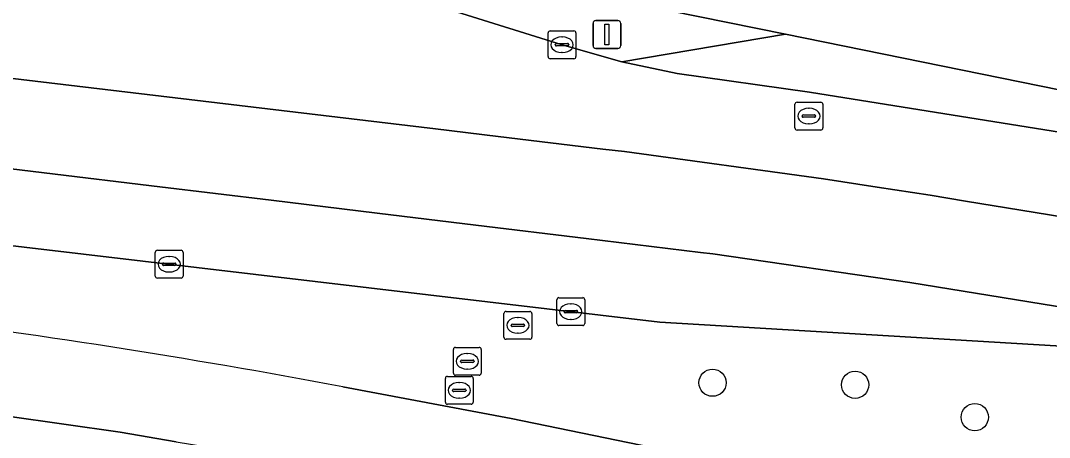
# Model space of a CAD drawing. Extents: x 157692 to 159674, y 381452 to 383291.
# Drawn here: x 158583.52 to 158620.46, y 382098.27 to 382113.23 of the extents above; entities that cross this region are included whole.
import ezdxf

# ---------------------------------------------------------------- set-up
doc = ezdxf.new("R2010")
doc.units = 0
for name, color, linetype in [('IMGEO_Berm_groen', 7, 'Continuous'), ('IMGEO_Boom', 7, 'Continuous'), ('IMGEO_Fietspad_gesloten', 7, 'Continuous'), ('IMGEO_Kolk', 7, 'Continuous'), ('IMGEO_Lichtmast', 7, 'Continuous'), ('IMGEO_Rijbaan_lokaal_open', 7, 'Continuous'), ('IMGEO_Rijbaan_regionaal_gesloten', 7, 'Continuous'), ('IMGEO_Rioolput', 7, 'Continuous')]:
    doc.layers.add(name, color=color, linetype=linetype)

msp = doc.modelspace()

# ---------------------------------------------------------------- linework, layer by layer
at = {"layer": 'IMGEO_Berm_groen'}
for points in [[(158591.784, 382115.861), (158602.963, 382112.362), (158605.115, 382111.751), (158610.985, 382112.743), (158606.841, 382113.579), (158601.914, 382114.691), (158593.588, 382117.233), (158589.111, 382118.343)], [(158633.505, 382100.786), (158606.471, 382102.409), (158550.574, 382109.004)], [(158595.092, 382100.086), (158601.14, 382098.944), (158779.77, 382062.223), (158785.616, 382060.813), (158789.108, 382059.781)]]:
    msp.add_lwpolyline(points, dxfattribs=at)
msp.add_arc((158545.733, 381838.273), 266.425, 79.32342, 82.95901, dxfattribs=at)
at = {"layer": 'IMGEO_Boom'}
for centre in [(158608.367, 382100.234), (158613.483, 382100.161), (158617.781, 382098.998)]:
    msp.add_circle(centre, 0.489, dxfattribs=at)
at = {"layer": 'IMGEO_Fietspad_gesloten'}
msp.add_lwpolyline([(158551.776, 382125.053), (158552.592, 382124.924), (158589.111, 382118.343), (158593.588, 382117.233), (158601.914, 382114.691), (158606.841, 382113.579), (158610.985, 382112.743), (158640.458, 382106.746), (158759.226, 382082.344), (158791.317, 382075.663), (158799.46, 382073.968), (158814.721, 382069.044), (158815.071, 382068.931), (158816.815, 382072.002), (158813.002, 382074.196)], dxfattribs=at)
at = {"layer": 'IMGEO_Kolk'}
for p, q in [((158602.462, 382111.936), (158602.462, 382112.788)), ((158602.537, 382112.862), (158603.389, 382112.862)), ((158603.463, 382112.788), (158603.463, 382111.936)), ((158602.721, 382112.356), (158602.721, 382112.368)), ((158603.159, 382112.319), (158602.761, 382112.319)), ((158602.764, 382112.405), (158603.162, 382112.405)), ((158602.95, 382112.642), (158602.975, 382112.642)), ((158603.205, 382112.368), (158603.205, 382112.356)), ((158602.973, 382112.082), (158602.948, 382112.082)), ((158603.389, 382111.862), (158602.537, 382111.862)), ((158588.435, 382104.987), (158589.287, 382104.987)), ((158588.36, 382104.061), (158588.36, 382104.913)), ((158588.848, 382104.767), (158588.873, 382104.767)), ((158589.361, 382104.913), (158589.361, 382104.061)), ((158588.619, 382104.481), (158588.619, 382104.493)), ((158589.057, 382104.444), (158588.659, 382104.444)), ((158588.662, 382104.53), (158589.06, 382104.53)), ((158588.871, 382104.207), (158588.846, 382104.207)), ((158589.103, 382104.493), (158589.103, 382104.481)), ((158589.287, 382103.987), (158588.435, 382103.987)), ((158602.777, 382102.36), (158602.777, 382103.212)), ((158602.852, 382103.286), (158603.704, 382103.286)), ((158603.778, 382103.212), (158603.778, 382102.36)), ((158603.036, 382102.78), (158603.036, 382102.792)), ((158603.474, 382102.743), (158603.076, 382102.743)), ((158603.079, 382102.829), (158603.477, 382102.829)), ((158603.265, 382103.066), (158603.29, 382103.066)), ((158603.52, 382102.792), (158603.52, 382102.78)), ((158603.288, 382102.506), (158603.263, 382102.506)), ((158603.704, 382102.286), (158602.852, 382102.286))]:
    msp.add_line(p, q, dxfattribs=at)
for points in [[(158602.462, 382111.936), (158602.462, 382112.788)], [(158602.537, 382112.862), (158603.389, 382112.862)], [(158603.463, 382112.788), (158603.463, 382111.936)], [(158603.389, 382111.862), (158602.537, 382111.862)], [(158588.435, 382104.987), (158589.287, 382104.987)], [(158588.36, 382104.061), (158588.36, 382104.913)], [(158589.361, 382104.913), (158589.361, 382104.061)], [(158589.287, 382103.987), (158588.435, 382103.987)], [(158602.777, 382102.36), (158602.777, 382103.212)], [(158602.852, 382103.286), (158603.704, 382103.286)], [(158603.778, 382103.212), (158603.778, 382102.36)], [(158603.704, 382102.286), (158602.852, 382102.286)]]:
    msp.add_lwpolyline(points, dxfattribs=at)
for centre, radius, start, end in [((158602.539, 382112.786), 0.0765, 91.552, 178.448), ((158602.539, 382112.786), 0.0765, 91.552, 178.448), ((158603.387, 382112.786), 0.0765, 1.552, 88.448), ((158603.387, 382112.786), 0.0765, 1.552, 88.448), ((158602.761, 382112.365), 0.0403, 85.8775, 175.7526), ((158602.758, 382112.355), 0.0366, 178.938, 274.7102), ((158603.162, 382112.362), 0.043, 264.8664, 352.4533), ((158603.166, 382112.367), 0.0386, 1.7309, 96.639), ((158602.539, 382111.938), 0.0765, 181.552, 268.448), ((158602.539, 382111.938), 0.0765, 181.552, 268.448), ((158603.387, 382111.938), 0.0765, 271.552, 358.448), ((158603.387, 382111.938), 0.0765, 271.552, 358.448), ((158588.437, 382104.911), 0.0765, 91.552, 178.448), ((158588.437, 382104.911), 0.0765, 91.552, 178.448), ((158589.285, 382104.911), 0.0765, 1.552, 88.448), ((158589.285, 382104.911), 0.0765, 1.552, 88.448), ((158588.659, 382104.49), 0.0403, 85.8775, 175.7526), ((158588.656, 382104.48), 0.0366, 178.938, 274.7102), ((158589.06, 382104.487), 0.043, 264.8664, 352.4533), ((158589.064, 382104.492), 0.0386, 1.7309, 96.639), ((158588.437, 382104.063), 0.0765, 181.552, 268.448), ((158588.437, 382104.063), 0.0765, 181.552, 268.448), ((158589.285, 382104.063), 0.0765, 271.552, 358.448), ((158589.285, 382104.063), 0.0765, 271.552, 358.448), ((158602.854, 382103.21), 0.0765, 91.552, 178.448), ((158602.854, 382103.21), 0.0765, 91.552, 178.448), ((158603.702, 382103.21), 0.0765, 1.552, 88.448), ((158603.702, 382103.21), 0.0765, 1.552, 88.448), ((158603.076, 382102.789), 0.0403, 85.8775, 175.7526), ((158603.073, 382102.779), 0.0366, 178.938, 274.7102), ((158603.477, 382102.786), 0.043, 264.8664, 352.4533), ((158603.481, 382102.791), 0.0386, 1.7309, 96.639), ((158602.854, 382102.362), 0.0765, 181.552, 268.448), ((158602.854, 382102.362), 0.0765, 181.552, 268.448), ((158603.702, 382102.362), 0.0765, 271.552, 358.448), ((158603.702, 382102.362), 0.0765, 271.552, 358.448)]:
    msp.add_arc(centre, radius, start, end, dxfattribs=at)
for centre, major_axis, ratio, start_param, end_param in [((158602.949, 382112.362), (-0.387, 0.002), 0.722429, 4.712389, 7.853982), ((158602.974, 382112.362), (-0.39, 0.002), 0.717154, 1.570796, 4.712389), ((158588.847, 382104.487), (-0.387, 0.002), 0.722429, 4.712389, 7.853982), ((158588.872, 382104.487), (-0.39, 0.002), 0.717154, 1.570796, 4.712389), ((158603.264, 382102.786), (-0.387, 0.002), 0.722429, 4.712389, 7.853982), ((158603.289, 382102.786), (-0.39, 0.002), 0.717154, 1.570796, 4.712389)]:
    msp.add_ellipse(centre, major_axis=major_axis, ratio=ratio, start_param=start_param, end_param=end_param, dxfattribs=at)
at = {"layer": 'IMGEO_Lichtmast'}
for p, q in [((158604.078, 382112.331), (158604.078, 382113.131)), ((158604.078, 382113.131), (158604.078, 382112.331)), ((158604.178, 382113.231), (158604.968, 382113.231)), ((158604.968, 382113.231), (158604.178, 382113.231)), ((158605.068, 382113.131), (158605.068, 382112.331)), ((158605.068, 382112.331), (158605.068, 382113.131)), ((158604.968, 382112.231), (158604.178, 382112.231)), ((158604.178, 382112.231), (158604.968, 382112.231))]:
    msp.add_line(p, q, dxfattribs=at)
msp.add_lwpolyline([(158604.498, 382113.106), (158604.648, 382113.106), (158604.648, 382112.356), (158604.498, 382112.356), (158604.498, 382113.106)], dxfattribs=at)
for centre, start, end in [((158604.178, 382113.131), 90, 180), ((158604.178, 382113.131), 90, 180), ((158604.968, 382113.131), 0, 90), ((158604.968, 382113.131), 360, 90), ((158604.178, 382112.331), 180, 270), ((158604.178, 382112.331), 180, 270), ((158604.968, 382112.331), 270, 0), ((158604.968, 382112.331), 270, 0)]:
    msp.add_arc(centre, 0.1, start, end, dxfattribs=at)
at = {"layer": 'IMGEO_Rijbaan_lokaal_open'}
for points in [[(158610.985, 382112.743), (158605.115, 382111.751), (158607.095, 382111.336), (158611.845, 382110.657), (158626.876, 382108.256), (158636.724, 382106.498), (158640.25, 382105.785)], [(158640.458, 382106.746), (158610.985, 382112.743)]]:
    msp.add_lwpolyline(points, dxfattribs=at)
at = {"layer": 'IMGEO_Rijbaan_regionaal_gesloten'}
for points in [[(158544.731, 382122.061), (158544.412, 382119.125), (158544.073, 382116.001), (158555.79, 382114.433), (158598.421, 382109.348), (158600.665, 382109.068), (158604.424, 382108.621), (158605.202, 382108.529), (158612.349, 382107.545), (158614.278, 382107.25), (158616.181, 382106.959), (158617.449, 382106.752), (158626.935, 382105.205), (158633.519, 382104.023), (158635.307, 382103.698), (158638.613, 382103.052), (158678.367, 382094.92)], [(158555.79, 382114.433), (158544.073, 382116.001), (158543.714, 382112.703), (158550.906, 382111.74), (158577.406, 382108.614), (158577.418, 382108.613), (158581.106, 382108.166), (158584.374, 382107.769), (158588.529, 382107.265), (158592.521, 382106.78), (158596.329, 382106.318), (158599.863, 382105.889), (158603.835, 382105.407), (158607.932, 382104.91), (158608.38, 382104.856), (158615.45, 382103.835), (158624.947, 382102.286), (158628.706, 382101.627), (158633.505, 382100.786)], [(158790.901, 382074.003), (158788.955, 382074.588), (158781.033, 382076.781), (158773.962, 382078.399), (158640.25, 382105.785), (158636.724, 382106.498), (158626.876, 382108.256), (158611.845, 382110.657), (158607.095, 382111.336), (158605.115, 382111.751), (158602.963, 382112.362), (158591.784, 382115.861)], [(158678.367, 382094.92), (158638.613, 382103.052), (158635.307, 382103.698), (158633.519, 382104.023), (158626.935, 382105.205), (158617.449, 382106.752), (158616.181, 382106.959), (158614.278, 382107.25), (158612.349, 382107.545), (158605.202, 382108.529), (158604.424, 382108.621), (158600.665, 382109.068), (158598.421, 382109.348), (158555.79, 382114.433)], [(158578.391, 382102.689), (158550.201, 382106.038), (158546.98, 382106.438), (158543.104, 382106.886), (158542.731, 382103.96), (158549.755, 382103.091), (158552.923, 382102.699), (158554.031, 382102.561), (158583.058, 382099.038), (158587.099, 382098.457), (158589.111, 382098.117), (158590.801, 382097.831), (158594.654, 382097.166), (158598.418, 382096.431), (158606.057, 382094.876), (158609.848, 382094.151), (158622.531, 382091.496), (158694.915, 382076.653)], [(158589.111, 382098.117), (158587.099, 382098.457), (158583.058, 382099.038), (158554.031, 382102.561), (158552.923, 382102.699), (158549.755, 382103.091), (158542.731, 382103.96), (158542.34, 382100.899), (158546.212, 382100.441), (158549.3, 382100.078), (158555.508, 382099.332), (158576.858, 382096.793), (158585.035, 382095.717), (158600.841, 382092.865), (158711.762, 382070.015), (158773.956, 382057.298), (158778.07, 382056.314)], [(158789.108, 382059.781), (158785.616, 382060.813), (158779.77, 382062.223), (158601.14, 382098.944), (158595.092, 382100.086)]]:
    msp.add_lwpolyline(points, dxfattribs=at)
msp.add_lwpolyline([(158577.406, 382108.614), (158550.906, 382111.74), (158543.714, 382112.703), (158543.408, 382109.885), (158547.381, 382109.582), (158550.574, 382109.004), (158606.471, 382102.409), (158633.505, 382100.786), (158628.706, 382101.627), (158624.947, 382102.286), (158615.45, 382103.835), (158608.38, 382104.856), (158607.932, 382104.91), (158603.835, 382105.407), (158599.863, 382105.889), (158596.329, 382106.318), (158592.521, 382106.78), (158588.529, 382107.265), (158584.374, 382107.769), (158581.106, 382108.166), (158577.418, 382108.613)], close=True, dxfattribs=at)
msp.add_arc((158545.733, 381838.273), 266.425, 79.32342, 82.95901, dxfattribs=at)
at = {"layer": 'IMGEO_Rioolput'}
for p, q in [((158611.325, 382109.376), (158611.325, 382110.228)), ((158611.4, 382110.302), (158612.252, 382110.302)), ((158612.326, 382110.228), (158612.326, 382109.376)), ((158611.584, 382109.796), (158611.584, 382109.808)), ((158612.022, 382109.759), (158611.624, 382109.759)), ((158611.627, 382109.845), (158612.025, 382109.845)), ((158611.813, 382110.082), (158611.838, 382110.082)), ((158612.068, 382109.808), (158612.068, 382109.796)), ((158611.836, 382109.522), (158611.811, 382109.522)), ((158612.252, 382109.302), (158611.4, 382109.302)), ((158600.878, 382101.866), (158600.878, 382102.718)), ((158600.953, 382102.792), (158601.805, 382102.792)), ((158601.879, 382102.718), (158601.879, 382101.866)), ((158601.366, 382102.572), (158601.391, 382102.572)), ((158601.137, 382102.286), (158601.137, 382102.298)), ((158601.575, 382102.249), (158601.177, 382102.249)), ((158601.18, 382102.335), (158601.578, 382102.335)), ((158601.389, 382102.012), (158601.364, 382102.012)), ((158601.621, 382102.298), (158601.621, 382102.286)), ((158601.805, 382101.792), (158600.953, 382101.792)), ((158599.062, 382100.577), (158599.062, 382101.429)), ((158599.137, 382101.503), (158599.989, 382101.503)), ((158599.55, 382101.283), (158599.575, 382101.283)), ((158600.063, 382101.429), (158600.063, 382100.577)), ((158599.321, 382100.997), (158599.321, 382101.009)), ((158599.759, 382100.96), (158599.361, 382100.96)), ((158599.364, 382101.046), (158599.762, 382101.046)), ((158599.805, 382101.009), (158599.805, 382100.997)), ((158599.989, 382100.503), (158599.137, 382100.503)), ((158599.573, 382100.723), (158599.548, 382100.723)), ((158598.774, 382099.536), (158598.774, 382100.388)), ((158598.849, 382100.462), (158599.701, 382100.462)), ((158599.262, 382100.242), (158599.287, 382100.242)), ((158599.775, 382100.388), (158599.775, 382099.536)), ((158599.033, 382099.956), (158599.033, 382099.968)), ((158599.471, 382099.919), (158599.073, 382099.919)), ((158599.076, 382100.005), (158599.474, 382100.005)), ((158599.517, 382099.968), (158599.517, 382099.956)), ((158599.701, 382099.462), (158598.849, 382099.462)), ((158599.285, 382099.682), (158599.26, 382099.682))]:
    msp.add_line(p, q, dxfattribs=at)
for points in [[(158611.325, 382109.376), (158611.325, 382110.228)], [(158611.4, 382110.302), (158612.252, 382110.302)], [(158612.326, 382110.228), (158612.326, 382109.376)], [(158612.252, 382109.302), (158611.4, 382109.302)], [(158600.878, 382101.866), (158600.878, 382102.718)], [(158600.953, 382102.792), (158601.805, 382102.792)], [(158601.879, 382102.718), (158601.879, 382101.866)], [(158601.805, 382101.792), (158600.953, 382101.792)], [(158599.062, 382100.577), (158599.062, 382101.429)], [(158599.137, 382101.503), (158599.989, 382101.503)], [(158600.063, 382101.429), (158600.063, 382100.577)], [(158599.989, 382100.503), (158599.137, 382100.503)], [(158598.774, 382099.536), (158598.774, 382100.388)], [(158598.849, 382100.462), (158599.701, 382100.462)], [(158599.775, 382100.388), (158599.775, 382099.536)], [(158599.701, 382099.462), (158598.849, 382099.462)]]:
    msp.add_lwpolyline(points, dxfattribs=at)
for centre, radius, start, end in [((158611.402, 382110.226), 0.0765, 91.552, 178.448), ((158611.402, 382110.226), 0.0765, 91.552, 178.448), ((158612.25, 382110.226), 0.0765, 1.552, 88.448), ((158612.25, 382110.226), 0.0765, 1.552, 88.448), ((158611.624, 382109.805), 0.0403, 85.8775, 175.7526), ((158611.621, 382109.795), 0.0366, 178.938, 274.7102), ((158612.025, 382109.802), 0.043, 264.8664, 352.4533), ((158612.029, 382109.807), 0.0386, 1.7309, 96.639), ((158611.402, 382109.378), 0.0765, 181.552, 268.448), ((158611.402, 382109.378), 0.0765, 181.552, 268.448), ((158612.25, 382109.378), 0.0765, 271.552, 358.448), ((158612.25, 382109.378), 0.0765, 271.552, 358.448), ((158600.955, 382102.716), 0.0765, 91.552, 178.448), ((158600.955, 382102.716), 0.0765, 91.552, 178.448), ((158601.803, 382102.716), 0.0765, 1.552, 88.448), ((158601.803, 382102.716), 0.0765, 1.552, 88.448), ((158601.177, 382102.295), 0.0403, 85.8775, 175.7526), ((158601.174, 382102.285), 0.0366, 178.938, 274.7102), ((158601.578, 382102.292), 0.043, 264.8664, 352.4533), ((158601.582, 382102.297), 0.0386, 1.7309, 96.639), ((158600.955, 382101.868), 0.0765, 181.552, 268.448), ((158600.955, 382101.868), 0.0765, 181.552, 268.448), ((158601.803, 382101.868), 0.0765, 271.552, 358.448), ((158601.803, 382101.868), 0.0765, 271.552, 358.448), ((158599.139, 382101.427), 0.0765, 91.552, 178.448), ((158599.139, 382101.427), 0.0765, 91.552, 178.448), ((158599.987, 382101.427), 0.0765, 1.552, 88.448), ((158599.987, 382101.427), 0.0765, 1.552, 88.448), ((158599.361, 382101.006), 0.0403, 85.8775, 175.7526), ((158599.358, 382100.996), 0.0366, 178.938, 274.7102), ((158599.762, 382101.003), 0.043, 264.8664, 352.4533), ((158599.766, 382101.008), 0.0386, 1.7309, 96.639), ((158599.139, 382100.579), 0.0765, 181.552, 268.448), ((158599.139, 382100.579), 0.0765, 181.552, 268.448), ((158599.987, 382100.579), 0.0765, 271.552, 358.448), ((158599.987, 382100.579), 0.0765, 271.552, 358.448), ((158598.851, 382100.386), 0.0765, 91.552, 178.448), ((158598.851, 382100.386), 0.0765, 91.552, 178.448), ((158599.699, 382100.386), 0.0765, 1.552, 88.448), ((158599.699, 382100.386), 0.0765, 1.552, 88.448), ((158599.073, 382099.965), 0.0403, 85.8775, 175.7526), ((158599.07, 382099.955), 0.0366, 178.938, 274.7102), ((158599.474, 382099.962), 0.043, 264.8664, 352.4533), ((158599.478, 382099.967), 0.0386, 1.7309, 96.639), ((158598.851, 382099.538), 0.0765, 181.552, 268.448), ((158598.851, 382099.538), 0.0765, 181.552, 268.448), ((158599.699, 382099.538), 0.0765, 271.552, 358.448), ((158599.699, 382099.538), 0.0765, 271.552, 358.448)]:
    msp.add_arc(centre, radius, start, end, dxfattribs=at)
for centre, major_axis, ratio, start_param, end_param in [((158611.812, 382109.802), (-0.387, 0.002), 0.722429, 4.712389, 7.853982), ((158611.837, 382109.802), (-0.39, 0.002), 0.717154, 1.570796, 4.712389), ((158601.365, 382102.292), (-0.387, 0.002), 0.722429, 4.712389, 7.853982), ((158601.39, 382102.292), (-0.39, 0.002), 0.717154, 1.570796, 4.712389), ((158599.549, 382101.003), (-0.387, 0.002), 0.722429, 4.712389, 7.853982), ((158599.574, 382101.003), (-0.39, 0.002), 0.717154, 1.570796, 4.712389), ((158599.261, 382099.962), (-0.387, 0.002), 0.722429, 4.712389, 7.853982), ((158599.286, 382099.962), (-0.39, 0.002), 0.717154, 1.570796, 4.712389)]:
    msp.add_ellipse(centre, major_axis=major_axis, ratio=ratio, start_param=start_param, end_param=end_param, dxfattribs=at)

doc.saveas('drawing.dxf')
